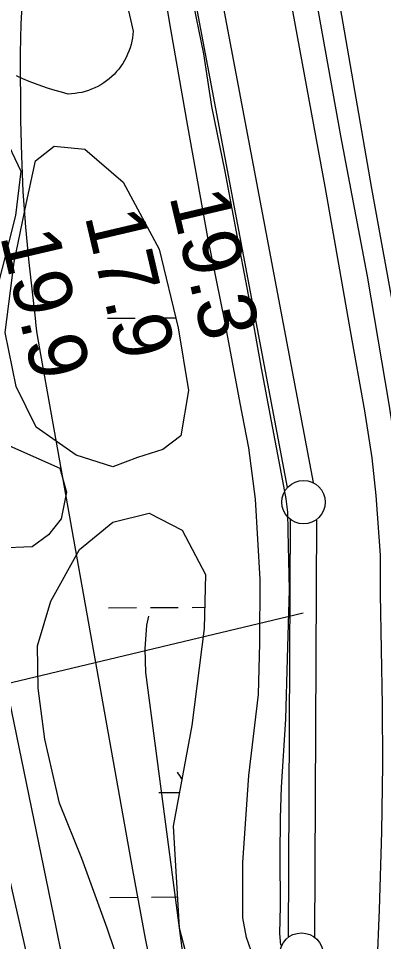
# Model space of a CAD drawing. Extents: x 3419139 to 3457078, y 540382 to 565875.
# Drawn here: x 3439196 to 3439616, y 556734 to 557794 of the extents above; entities that cross this region are included whole.
import ezdxf

# ---------------------------------------------------------------- set-up
doc = ezdxf.new("R2010")
doc.units = 0
for name, color, linetype in [('V-FLOD-BASE', 7, 'Continuous'), ('V-LEVE-TOET', 7, 'Continuous'), ('V-RIVR-EDGE', 7, 'Continuous'), ('V-RIVR-RANG', 7, 'Continuous'), ('V-ROAD-CNTR', 7, 'Continuous'), ('V-SITE-VEGE', 7, 'Continuous'), ('V-SURV-LINE', 7, 'Continuous'), ('V-TOPO-MINR', 7, 'Continuous'), ('V-TOPO-SHOR', 7, 'Continuous'), ('V-WETL-SWMP', 7, 'Continuous')]:
    doc.layers.add(name, color=color, linetype=linetype)

msp = doc.modelspace()

# ---------------------------------------------------------------- linework, layer by layer
at = {"layer": 'V-FLOD-BASE'}
msp.add_lwpolyline([(3439394.5, 557822.9), (3439408.7, 557753.8), (3439418.1, 557693.4), (3439433.4, 557618.4), (3439445.8, 557551.3), (3439460, 557476.9), (3439475.2, 557392.6), (3439486.6, 557331.7), (3439499.6, 557263.2), (3439503.5, 557242.7), (3439505.5, 557227.2), (3439505.7, 557205.9), (3439507.2, 557137.9), (3439505.1, 557059.1), (3439502.9, 556989.4), (3439498.3, 556911.1), (3439496.8, 556875.5), (3439496.4, 556832.3), (3439497.1, 556774.4), (3439496.2, 556743.3), (3439497.3, 556729.8)], dxfattribs=at)
at = {"layer": 'V-LEVE-TOET'}
for points in [[(3439469, 556707.8), (3439458.4, 556738.7), (3439454, 556761.1), (3439454.2, 556824.9), (3439461.1, 556924.7), (3439472, 557017.9), (3439473.5, 557076.7), (3439474, 557150.4), (3439468.6, 557242.3), (3439460.9, 557301.2), (3439450.9, 557352.5), (3439433.2, 557446.6), (3439413.8, 557542.8), (3439390.9, 557670.8), (3439371.2, 557782.1), (3439353.4, 557889.7)], [(3439510.9, 557805), (3439530.3, 557699.1), (3439548.5, 557601.3), (3439565.1, 557505.7), (3439577.3, 557435.4), (3439593.9, 557343.5), (3439602.4, 557289.6), (3439606.8, 557246.5), (3439612, 557177.9), (3439612.1, 557133), (3439614.4, 557005.8), (3439614.8, 556936.9), (3439613.5, 556859.9), (3439610.7, 556770.5), (3439608.1, 556704.4), (3439610.2, 556673), (3439616.3, 556644.2)]]:
    msp.add_lwpolyline(points, dxfattribs=at)
at = {"layer": 'V-RIVR-EDGE'}
msp.add_spline([(3439420.7, 555340.8), (3439419.6, 555345.4), (3439418.6, 555349.6), (3439417.9, 555357.7), (3439419, 555362.6), (3439419.3, 555367.6), (3439417.3, 555388.4), (3439416.9, 555396.1), (3439416.2, 555397.9), (3439414.5, 555401.1), (3439412.4, 555406.7), (3439412.1, 555417.6), (3439412.4, 555420.8), (3439414.9, 555425.7), (3439415.3, 555428.5), (3439415, 555443.4), (3439414.7, 555476.1), (3439414.7, 555483.5), (3439414.4, 555490.6), (3439413, 555492), (3439413, 555496.2), (3439413, 555503.3), (3439413, 555510.7), (3439412, 555513.1), (3439412, 555514.9), (3439412, 555523), (3439413.4, 555532.2), (3439416.3, 555541), (3439415.9, 555552.9), (3439413.8, 555563.2), (3439410.7, 555575.9), (3439407.9, 555580.1), (3439403.7, 555584.7), (3439399.1, 555593.5), (3439398.1, 555598.4), (3439398.1, 555605.5), (3439398.1, 555615), (3439398.1, 555619.6), (3439396.7, 555623.1), (3439391.8, 555635.5), (3439382.4, 555661.9), (3439375, 555681.7), (3439370.1, 555698.2), (3439360.3, 555724), (3439356.8, 555738.1), (3439354.7, 555747.2), (3439354.1, 555752.2), (3439352.3, 555756.4), (3439349.5, 555762.4), (3439348.1, 555767.7), (3439348.8, 555775.5), (3439345, 555791.3), (3439344.3, 555807.9), (3439337.3, 555829.7), (3439333.2, 555856.9), (3439330.7, 555875.2), (3439329, 555889.7), (3439327.3, 555902.7), (3439324.8, 555910.1), (3439324.5, 555917.9), (3439322.8, 555932.7), (3439322.1, 555941.5), (3439320.4, 555955.2), (3439319, 555959.1), (3439315.5, 555967.9), (3439313.4, 555973.2), (3439313, 555977.5), (3439313, 555980.3), (3439314.5, 555983.4), (3439314.8, 555986.6), (3439313.8, 555991.5), (3439308.5, 556008.8), (3439305.7, 556021.9), (3439304.4, 556037), (3439304.4, 556051.1), (3439305.8, 556060.3), (3439305.9, 556068), (3439302.4, 556084.2), (3439299.2, 556100.5), (3439296.8, 556114.2), (3439294.7, 556120.9), (3439291.6, 556129.4), (3439289.1, 556138.5), (3439287.7, 556144.9), (3439287.4, 556154.1), (3439284.9, 556160.1), (3439282.5, 556173.8), (3439280.8, 556190), (3439276.6, 556210.1), (3439272.1, 556224.6), (3439270, 556233), (3439269.6, 556239.4), (3439268.6, 556244.3), (3439266.8, 556250.3), (3439263.7, 556254.9), (3439261.9, 556262.3), (3439260.5, 556269), (3439257.7, 556277.1), (3439251.1, 556295.1), (3439245.8, 556311.7), (3439239.9, 556337.4), (3439235, 556358.6), (3439230.8, 556374.1), (3439224.2, 556392.4), (3439208.4, 556433), (3439201.4, 556454.1), (3439193.8, 556477.4), (3439186.1, 556507), (3439175.2, 556542.6), (3439167.2, 556566.3), (3439163.7, 556584.3), (3439165.1, 556591.7), (3439165.5, 556599.4), (3439164.8, 556601.9), (3439160.6, 556606.5), (3439160.2, 556609.6), (3439161.7, 556612.5), (3439159.9, 556615.6), (3439156.4, 556616.7), (3439152.5, 556617.1), (3439148.3, 556618.8), (3439146.9, 556620.9), (3439146.9, 556622.7), (3439146.2, 556630.8), (3439145.9, 556637.2), (3439142.7, 556644.9), (3439138.9, 556655.9), (3439134, 556671.4), (3439122.8, 556705.2), (3439112.3, 556737), (3439103.9, 556770.5), (3439097.3, 556798.7), (3439095.2, 556811), (3439086.8, 556827.2), (3439083.6, 556838.5), (3439083.3, 556848), (3439081.2, 556858.3), (3439076.3, 556871.3), (3439071.4, 556881.9), (3439067.2, 556893.2), (3439065.5, 556900.6), (3439065.1, 556910.1), (3439065.2, 556916.1), (3439065.2, 556920), (3439064.8, 556923.1), (3439062.7, 556928.1), (3439062.8, 556939.3), (3439059.3, 556964), (3439059.3, 556981.6), (3439055.5, 556991.5), (3439054.1, 556995.8), (3439053.4, 557003.2), (3439051.7, 557016.9), (3439050, 557040.5), (3439047.5, 557057.4), (3439043.7, 557074), (3439044.1, 557076.5), (3439044.4, 557082.5), (3439043.4, 557088.8), (3439041.3, 557099), (3439040.3, 557103.6), (3439036.8, 557112.8), (3439035.4, 557122.7), (3439031.5, 557133.2), (3439027.3, 557149.5), (3439028.4, 557159), (3439028.4, 557167.4), (3439026, 557177.3), (3439023.5, 557183.6), (3439021.4, 557188.6), (3439020.7, 557191.8), (3439020.1, 557199.5), (3439015.9, 557215), (3439013.4, 557229.5), (3439012, 557239), (3439011.4, 557241.9)], degree=3, dxfattribs=at)
at = {"layer": 'V-RIVR-RANG'}
msp.add_line((3439523.4, 557111.3), (3438511.9, 556869.7), dxfattribs=at)
at = {"layer": 'V-ROAD-CNTR'}
msp.add_lwpolyline([(3439525.6, 557885.8), (3439566.5, 557659.5), (3439596.8, 557498.5), (3439621.5, 557353.5), (3439637.7, 557251), (3439643.3, 557177.8), (3439643.7, 557057.1), (3439646.7, 556924.8), (3439646.9, 556828.1), (3439650.5, 556748.5), (3439648.8, 556679.6), (3439656.9, 556604), (3439697.8, 556311.8), (3439719.7, 556153.8), (3439745.3, 555941), (3439774.1, 555755.4)], dxfattribs=at)
at = {"layer": 'V-SITE-VEGE'}
msp.add_lwpolyline([(3439309.2, 557862.3), (3439327.9, 557779.9), (3439327.6, 557775.9), (3439327.1, 557772), (3439326.4, 557768.2), (3439325.5, 557764.3), (3439324.4, 557760.5), (3439323.1, 557756.8), (3439321.6, 557753.2), (3439319.9, 557749.6), (3439318.1, 557746.1), (3439316.1, 557742.7), (3439313.9, 557739.5), (3439311.5, 557736.3), (3439308.9, 557733.3), (3439306.3, 557730.4), (3439303.4, 557727.7), (3439300.5, 557725.1), (3439297.4, 557722.6), (3439294.1, 557720.4), (3439290.8, 557718.3), (3439287.4, 557716.3), (3439283.8, 557714.6), (3439280.2, 557713), (3439276.5, 557711.7), (3439272.7, 557710.5), (3439268.9, 557709.5), (3439265.1, 557708.8), (3439261.2, 557708.2), (3439257.2, 557707.8), (3439253.3, 557707.6), (3439245.7, 557709.6), (3439238.1, 557711.7), (3439230.6, 557714), (3439223.1, 557716.5), (3439215.7, 557719.2), (3439208.4, 557722.1), (3439201.1, 557725.1), (3439194, 557728.4)], dxfattribs=at)
msp.add_lwpolyline([(3439173.6, 557185.7), (3439133.7, 557215.5), (3439105.9, 557261), (3439082.5, 557347.7), (3439083.4, 557485.8), (3439071.5, 557577.3), (3439056, 557668.2), (3439025.3, 557755.5), (3439022.9, 557787.6), (3439036.3, 557787.6), (3439085.8, 557740.8), (3439123.3, 557693.5), (3439178.3, 557661.9), (3439198.8, 557618.8), (3439192.6, 557567.9), (3439169.4, 557477.1), (3439154.1, 557394.2), (3439182.3, 557305), (3439243.5, 557277.6), (3439251.3, 557250.3), (3439245.1, 557219.5), (3439230.6, 557201.3), (3439211.7, 557187.4)], close=True, dxfattribs=at)
at = {"layer": 'V-SURV-LINE'}
for points in [[(3439505.3, 557255.5), (3439001.8, 559915.2)], [(3439031.3, 559920.7), (3439534.8, 557261.1)], [(3439506.5, 556738.8), (3439508.7, 557218.8)], [(3439538.7, 557218.6), (3439536.5, 556738.7)]]:
    msp.add_lwpolyline(points, dxfattribs=at)
for centre in [(3439523.8, 557238.7), (3439521.4, 556718.8)]:
    msp.add_circle(centre, 25, dxfattribs=at)
at = {"layer": 'V-TOPO-MINR'}
for points in [[(3439469.1, 555738), (3439393.8, 556063.9), (3439374.9, 556146.1), (3439355.9, 556228.3), (3439337, 556310.5), (3439318.2, 556392.7), (3439282.8, 556546.9), (3439281.7, 556552), (3439280.5, 556557.1), (3439279.4, 556562.2), (3439278.3, 556567.4), (3439266.5, 556621.5), (3439259.6, 556653.7), (3439252.7, 556685.9), (3439246, 556718.1), (3439239.3, 556750.3), (3439117.6, 557340.8), (3439110.8, 557373.2), (3439104.1, 557405.5), (3439097.2, 557437.9), (3439090.3, 557470.2), (3439011.5, 557835.4)], [(3439200.8, 557822.2), (3439198.9, 557788.4), (3439198.2, 557754.4), (3439198.6, 557677.7), (3439199.5, 557636.7), (3439201.2, 557595.7), (3439204.2, 557554.8), (3439208.1, 557514), (3439215.1, 557450.2), (3439216.1, 557441.3), (3439217.3, 557432.4), (3439218.7, 557423.5), (3439220.2, 557414.7), (3439327.2, 556816.3), (3439334.5, 556776.8), (3439341.9, 556737.3), (3439349.7, 556697.9)], [(3439232.9, 556599.7), (3439111.3, 557132.6), (3439101.4, 557176.1), (3439091.7, 557219.5), (3439082, 557263), (3439072.4, 557306.5), (3439056.4, 557379.9), (3439054.9, 557386.7), (3439053.4, 557393.5), (3439051.9, 557400.3), (3439050.3, 557407), (3439041.4, 557446.2), (3439035.3, 557472.5), (3439029.1, 557498.8), (3439022.6, 557525), (3439015.9, 557551.1), (3438965.1, 557747.4), (3438948.9, 557810.1)], [(3439397.9, 556621.8), (3439342.7, 557042.9), (3439341.8, 557070.2), (3439343.5, 557097.2), (3439345.8, 557107.9)]]:
    msp.add_lwpolyline(points, dxfattribs=at)
at = {"layer": 'V-TOPO-SHOR'}
msp.add_lwpolyline([(3439688.5, 556522.9), (3439678.7, 556694.8), (3439677.7, 556916.4), (3439663, 557187.8), (3439630.2, 557445.5), (3439602.3, 557599.2), (3439551.3, 557893.1)], dxfattribs=at)
at = {"layer": 'V-WETL-SWMP'}
for p, q in [((3439298.3, 557450.1), (3439330.3, 557450.2)), ((3439346.3, 557450.3), (3439376.8, 557450.4)), ((3439299.7, 557117.4), (3439331.7, 557117.5)), ((3439347.7, 557117.6), (3439379.7, 557117.8)), ((3439395.7, 557117.8), (3439410.2, 557117.9)), ((3439357.4, 556905), (3439381.1, 556905.2)), ((3439301.1, 556784.7), (3439333.1, 556784.9)), ((3439349.1, 556784.9), (3439378.8, 556785.1))]:
    msp.add_line(p, q, dxfattribs=at)
msp.add_lwpolyline([(3439304.6, 557279.3), (3439262.3, 557292.7), (3439216.3, 557324.9), (3439193.4, 557371.6), (3439180.8, 557433.5), (3439191.3, 557514.6), (3439205.4, 557583), (3439215.8, 557630.9), (3439237.1, 557647.8), (3439272.2, 557644.1), (3439316.3, 557606.4), (3439357.9, 557529.4), (3439379.5, 557439.1), (3439391.5, 557366.9), (3439382.9, 557314.9), (3439362.2, 557299.2), (3439333.1, 557290.1)], close=True, dxfattribs=at)
msp.add_lwpolyline([(3439323.8, 556673.5), (3439298, 556749.2), (3439269.1, 556829.3), (3439243.2, 556892.9), (3439226.4, 556966.3), (3439218.6, 557025.1), (3439218.1, 557073.5), (3439233.4, 557125), (3439266.3, 557184.3), (3439304.5, 557215.7), (3439346.3, 557225.9), (3439384.4, 557206.4), (3439411, 557155.5), (3439409.6, 557093.7), (3439395.4, 556982.3), (3439374, 556866.6), (3439381, 556749.7), (3439402, 556669)], dxfattribs=at)
msp.add_arc((3439352.2, 556905.5), 35.2, 25.5122, 41.0218, dxfattribs=at)

# ---------------------------------------------------------------- texts
at = {"layer": 'V-RIVR-RANG'}
for s, p in [('19.3', (3439369.3, 557590.6)), ('17.9', (3439272, 557567.8)), ('19.9', (3439174.7, 557544.7))]:
    msp.add_text(s, height=67, rotation=283.2183, dxfattribs=at).set_placement(p)

doc.saveas('drawing.dxf')
